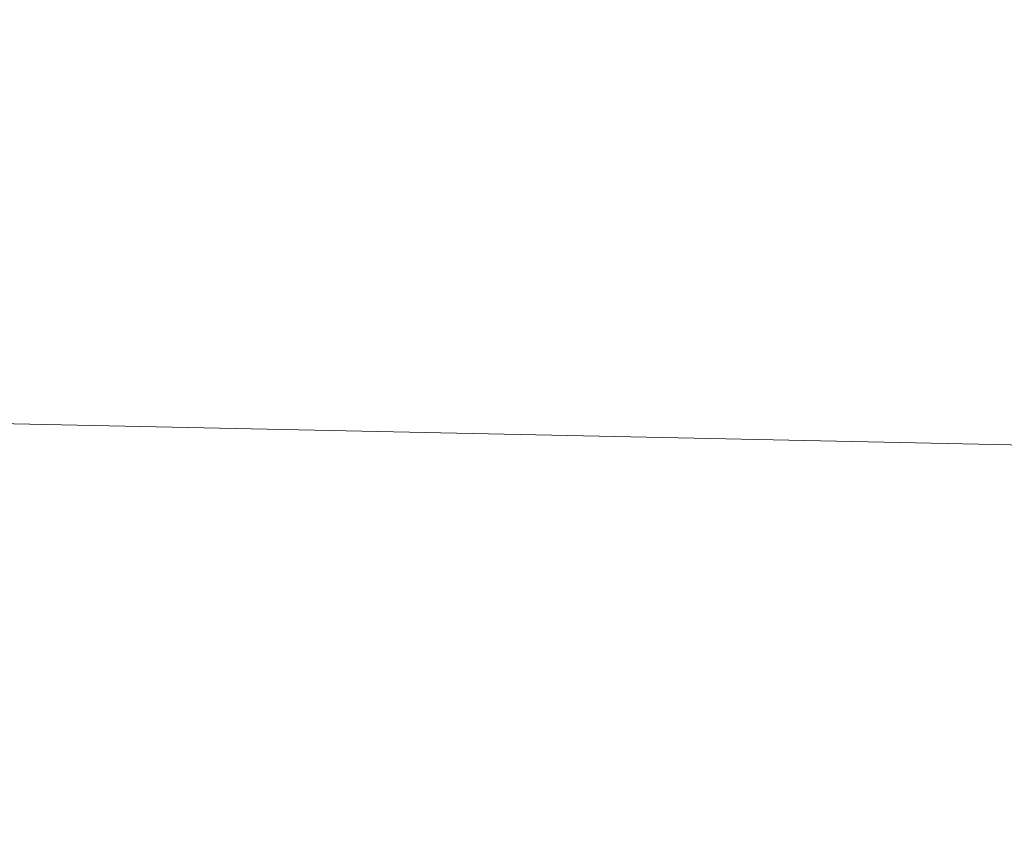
# Model space of a CAD drawing. Header units: inches. Extents: x -263 to 530, y -1 to 602.
# Tile 434 of 656: x 10.493 to 10.69, y 6.333 to 6.496. Entities that reach past the tile are written whole.
import ezdxf

# ---------------------------------------------------------------- set-up
doc = ezdxf.new("R2010")
doc.units = ezdxf.units.IN
doc.header["$MEASUREMENT"] = 0
doc.layers.add('A-WALL', color=113, linetype='Continuous', lineweight=13)

msp = doc.modelspace()

# ---------------------------------------------------------------- meshes
at = {"layer": 'A-WALL'}
mesh = msp.add_polyface(dxfattribs=at)
corners = [(0.00069, 13.75, -6), (10.00069, 13.75, -6), (158.24999, 13.75, -6), (158.24999, 0, -6), (0.00069, 0, -6)]
mesh.append_faces([[corners[k] for k in face] for face in [(1, 4, 0)]], dxfattribs={"vtx0": -1})
mesh.append_faces([[corners[k] for k in face] for face in [(3, 4, 1, 2)]], dxfattribs={"vtx1": -1})
mesh = msp.add_polyface(dxfattribs=at)
corners = [(158.24999, 13.75, 114.5), (10.00069, 13.75, 114.5), (0.00069, 13.75, 114.5), (0.00069, 0, 114.5), (158.24999, 0, 114.5)]
mesh.append_faces([[corners[k] for k in face] for face in [(1, 4, 0)]], dxfattribs={"vtx0": -1})
mesh.append_faces([[corners[k] for k in face] for face in [(3, 4, 1, 2)]], dxfattribs={"vtx1": -1})
mesh = msp.add_polyface(dxfattribs=at)
corners = [(0, 6.5, 114.5), (6.5, 6.5, 114.5), (313.24999, 6.5, 114.5), (313.24999, 0, 114.5), (0, 0, 114.5)]
mesh.append_faces([[corners[k] for k in face] for face in [(1, 4, 0)]], dxfattribs={"vtx0": -1})
mesh.append_faces([[corners[k] for k in face] for face in [(3, 4, 1, 2)]], dxfattribs={"vtx1": -1})
mesh = msp.add_polyface(dxfattribs=at)
corners = [(313.24999, 6.5, 259.99999), (6.5, 6.5, 259.99999), (0, 6.5, 259.99999), (0, 0, 259.99999), (313.24999, 0, 259.99999)]
mesh.append_faces([[corners[k] for k in face] for face in [(1, 4, 0)]], dxfattribs={"vtx0": -1})
mesh.append_faces([[corners[k] for k in face] for face in [(3, 4, 1, 2)]], dxfattribs={"vtx1": -1})

doc.saveas('drawing.dxf')
